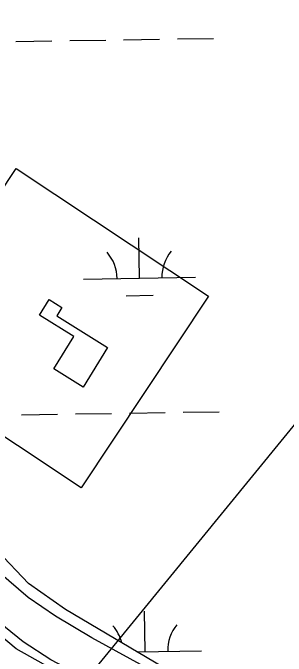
# Model space of a CAD drawing. Extents: x 3823584 to 3861785, y 301729 to 327625.
# Drawn here: x 3843703 to 3843947, y 324280 to 324854 of the extents above; entities that cross this region are included whole.
import ezdxf

# ---------------------------------------------------------------- set-up
doc = ezdxf.new("R2010")
doc.units = 0
for name, color, linetype in [('V-BLDG-OTLN', 7, 'Continuous'), ('V-GRID-MAJR', 7, 'Continuous'), ('V-LEVE-TOET', 7, 'Continuous'), ('V-RIVR-EDGE', 7, 'Continuous'), ('V-SITE-OTLN', 7, 'Continuous'), ('V-UTIL-LINE', 7, 'Continuous'), ('V-WETL-SWMP', 7, 'Continuous')]:
    doc.layers.add(name, color=color, linetype=linetype)

msp = doc.modelspace()

# ---------------------------------------------------------------- linework, layer by layer
at = {"layer": 'V-BLDG-OTLN'}
msp.add_lwpolyline([(3843739.437, 324536.378), (3843757.398, 324565.343), (3843726.856, 324584.28500000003), (3843735.396, 324598.056), (3843746.781, 324590.994), (3843742.136, 324583.505), (3843787.497, 324555.371), (3843765.639, 324520.127)], close=True, dxfattribs=at)
at = {"layer": 'V-GRID-MAJR'}
msp.add_spline([(3843755.052, 307401.218), (3843661.667, 313457.842), (3843568.228, 319517.936), (3843474.79, 325578.025), (3843474.736, 325581.498)], degree=3, dxfattribs=at)
at = {"layer": 'V-LEVE-TOET'}
for points in [[(3843992.291, 324143.86100000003), (3843934.025, 324172.184), (3843877.66, 324203.089), (3843804.88, 324241.54), (3843736.936, 324277.146), (3843712.112, 324293.27), (3843680.477, 324318.629), (3843650.099, 324346.559), (3843632.009, 324362.423), (3843618.461, 324371.918), (3843608.125, 324381.119), (3843592.575, 324399.57), (3843568.912, 324429.165), (3843511.93, 324493.075), (3843464.99, 324545.219), (3843416.84, 324603.825)], [(3844755.836, 323758.081), (3844657.606, 323811.366), (3844574.81, 323859.021), (3844473.3540000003, 323914.521), (3844349.335, 323984.241), (3844252.041, 324040.42), (3844139.9820000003, 324098.71), (3844046.239, 324151.717), (3843942.217, 324207.514), (3843854.3170000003, 324252.56), (3843773.474, 324296.707), (3843740.932, 324315.966), (3843716.7430000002, 324332.735), (3843690.5840000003, 324354.938), (3843660.191, 324384.472), (3843643.981, 324405.161), (3843632.326, 324418.196), (3843624.2430000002, 324426.136), (3843604.183, 324447.11), (3843564.046, 324491.302)]]:
    msp.add_lwpolyline(points, dxfattribs=at)
at = {"layer": 'V-RIVR-EDGE'}
msp.add_spline([(3841667.0704984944, 325337.4073023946), (3841677.0042906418, 325339.1171258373), (3841683.7763873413, 325337.90477547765), (3841698.094980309, 325326.3118555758), (3841699.654619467, 325312.3592750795), (3841706.7848449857, 325294.80610539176), (3841726.662198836, 325274.83020589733), (3841750.917497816, 325252.45227118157), (3841797.876340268, 325224.8372425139), (3841841.250360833, 325198.02814802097), (3841868.3141112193, 325183.21543324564), (3841890.1831422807, 325162.8360739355), (3841908.4841042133, 325150.03770186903), (3841939.136618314, 325136.0131830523), (3841968.1772640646, 325114.81902045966), (3841995.2449562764, 325101.60043581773), (3842020.3052039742, 325082.40879045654), (3842033.4232720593, 325068.82616425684), (3842048.529075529, 325053.245948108), (3842058.8721977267, 325045.64820810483), (3842063.6348789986, 325037.66573195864), (3842067.5906406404, 325025.6999013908), (3842073.1503869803, 325017.71545433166), (3842079.520994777, 325015.308491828), (3842083.904852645, 325015.2976518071), (3842092.2868467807, 325020.457880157), (3842099.461417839, 325020.8386744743), (3842109.822278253, 325020.4145200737), (3842125.3482942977, 325013.6010342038), (3842141.6634917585, 325003.5973171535), (3842160.363971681, 324991.19649216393), (3842196.5565229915, 324961.21687561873), (3842210.0839636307, 324952.0171218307), (3842239.1384057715, 324936.402414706), (3842289.6751719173, 324905.1917241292), (3842316.729067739, 324886.39368401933), (3842326.6638028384, 324874.8116041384), (3842325.4120342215, 324852.09820610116), (3842324.979996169, 324838.5490854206), (3842328.15347459, 324832.5632137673), (3842334.529995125, 324832.5474464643), (3842350.8924944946, 324841.6732910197), (3842360.8725605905, 324848.42370767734), (3842367.2510520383, 324849.2050054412), (3842371.635895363, 324849.5926979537), (3842391.5339437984, 324837.9859816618), (3842413.8093910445, 324820.79389716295), (3842437.6848811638, 324805.98906603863), (3842469.1009548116, 324778.41247017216), (3842484.204787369, 324762.035188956), (3842501.317049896, 324752.029500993), (3842519.640677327, 324748.3973771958), (3842540.7451633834, 324741.1715624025), (3842563.428012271, 324727.5652852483), (3842597.2678011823, 324713.1343502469), (3842617.1757041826, 324705.5129592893), (3842640.259056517, 324692.7027617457), (3842678.8654685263, 324671.88348073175), (3842722.647876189, 324649.0587261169), (3842760.8419592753, 324622.6609750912), (3842791.8782240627, 324602.6574828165), (3842826.100778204, 324581.8490418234), (3842851.5723693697, 324567.8373339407), (3842890.1659704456, 324541.837129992), (3842957.04059955, 324509.78897063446), (3843001.2097142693, 324482.1808401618), (3843039.807257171, 324457.7747663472), (3843088.374026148, 324435.73525132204), (3843144.0966425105, 324406.5044124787), (3843181.900076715, 324383.29590717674), (3843224.870637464, 324354.49513547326), (3843249.14071829, 324338.09518875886), (3843258.6690372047, 324323.3258340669), (3843263.839120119, 324318.9291652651), (3843285.7436276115, 324312.8969771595), (3843313.627108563, 324307.24853974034), (3843340.3080937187, 324298.8133309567), (3843388.072870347, 324274.7831241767), (3843421.8801391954, 324247.2006155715), (3843434.9932799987, 324231.6253267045), (3843434.983425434, 324227.64000136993), (3843420.568257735, 324200.17673299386), (3843414.959238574, 324188.2345533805), (3843414.144435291, 324181.0629386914), (3843418.5056276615, 324171.8858504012), (3843433.22078225, 324159.49487997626), (3843439.166250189, 324146.3285245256), (3843443.527442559, 324137.1514362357), (3843462.228907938, 324125.1491437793), (3843469.7970842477, 324123.5362899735), (3843481.7451765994, 324120.3184660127), (3843486.541363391, 324125.88609600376), (3843509.3424670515, 324160.1037228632), (3843514.13668293, 324164.8742877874), (3843515.332280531, 324164.87133141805), (3843522.5048806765, 324164.4550606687), (3843561.114249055, 324144.83137725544), (3843616.438332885, 324115.60152386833), (3843639.928101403, 324105.97860113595), (3843654.6629651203, 324101.55828137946), (3843670.982104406, 324093.14869446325), (3843682.106524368, 324079.17246301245), (3843692.0580122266, 324074.36543620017), (3843700.8257279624, 324074.34375615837), (3843710.00084534, 324077.9078834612), (3843719.955289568, 324074.2964542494), (3843747.817090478, 324059.8803010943), (3843763.725871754, 324046.68930923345), (3843767.289999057, 324037.51419185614), (3843767.2722608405, 324030.3406062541), (3843765.653494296, 324020.38123474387), (3843766.4170538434, 324006.8291576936), (3843769.5816631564, 323997.2564932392), (3843779.1287057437, 323990.05925668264), (3843800.2371336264, 323984.4275720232), (3843818.9681626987, 323984.3812555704), (3843833.711895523, 323983.5477286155), (3843844.0629013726, 323979.1382488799), (3843860.3633169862, 323963.15654382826), (3843872.3005693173, 323955.5548619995), (3843881.063357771, 323953.5405192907), (3843888.2221615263, 323947.544793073), (3843885.8142135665, 323940.7756527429), (3843881.013099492, 323933.2153600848), (3843881.000288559, 323928.03443715), (3843887.364983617, 323923.2362794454), (3843899.3209596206, 323923.20671575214), (3843905.723102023, 323933.5527943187), (3843910.90895224, 323935.53264605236), (3843921.6644033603, 323933.5133760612), (3843932.808532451, 323927.50779527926), (3843946.334987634, 323917.90950895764), (3843955.0967906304, 323915.4966337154), (3843976.9983417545, 323908.2688480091), (3844009.2607532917, 323900.616907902), (3844033.9382357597, 323887.8027685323), (3844045.471042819, 323877.8108769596), (3844055.4185888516, 323871.40972001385), (3844070.554941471, 323868.1840124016), (3844080.9158018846, 323867.7598580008), (3844090.067268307, 323861.75920450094), (3844093.6402647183, 323856.1708799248), (3844093.624497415, 323849.7943593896), (3844085.626253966, 323838.6551575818), (3844082.421240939, 323831.8879881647), (3844082.811889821, 323828.6987424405), (3844087.5913238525, 323827.4913193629), (3844096.7585575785, 323827.86718639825), (3844104.340530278, 323831.8337880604), (3844105.947471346, 323837.01076916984), (3844105.172086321, 323845.78045581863), (3844107.966741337, 323847.76622029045), (3844115.925566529, 323842.96412076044), (3844123.906071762, 323846.92973696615), (3844138.7000628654, 323866.4213692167), (3844150.285099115, 323877.5517019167), (3844165.8584170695, 323889.8677776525), (3844185.804752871, 323897.7891554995), (3844193.388696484, 323902.5528222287), (3844197.387818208, 323908.12242313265), (3844197.8050744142, 323915.6935558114), (3844200.635205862, 323932.026491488), (3844201.8741635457, 323949.5589665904), (3844203.494901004, 323960.315403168), (3844212.7084511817, 323979.4222992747), (3844219.0987681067, 323984.98598743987), (3844228.675374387, 323989.744726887), (3844237.044557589, 323989.7240323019), (3844253.35975505, 323979.7203152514), (3844262.9067976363, 323972.5230786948), (3844273.252876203, 323966.12093629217), (3844287.192645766, 323962.4996525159), (3844299.930904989, 323956.4901299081), (3844316.2421606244, 323944.89228272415), (3844325.7793486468, 323933.70972083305), (3844334.9209605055, 323923.72374199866), (3844345.660644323, 323915.32795147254), (3844350.4055873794, 323900.17188972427), (3844349.9804475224, 323889.41249677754), (3844344.7788300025, 323881.05612450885), (3844335.207151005, 323878.2900477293), (3844331.209014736, 323873.1189793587), (3844331.2060583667, 323871.92338175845), (3844330.7878167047, 323863.95371654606), (3844339.128421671, 323852.3755784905), (3844338.7101800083, 323844.4059132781), (3844336.696822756, 323836.04165735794), (3844328.69759385, 323824.50392301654), (3844323.106312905, 323819.7353290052), (3844315.1317204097, 323818.1609080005), (3844303.5752623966, 323818.58801877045), (3844297.5953034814, 323817.8057355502), (3844297.1928291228, 323816.212590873), (3844303.158991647, 323811.4154186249), (3844310.3069553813, 323801.03583453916), (3844311.4986111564, 323799.4387480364), (3844316.2878997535, 323802.2166502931), (3844322.273771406, 323805.3901287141), (3844326.64777471, 323801.3939633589), (3844318.232275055, 323782.6836288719), (3844313.00996295, 323765.9580734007), (3844312.9912392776, 323758.3859552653), (3844314.9701055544, 323752.801572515), (3844320.1362466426, 323746.81077357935), (3844323.7220539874, 323746.4033719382), (3844325.722600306, 323749.5867049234), (3844325.344762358, 323757.9568735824), (3844327.7369430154, 323758.3494933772), (3844341.683610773, 323757.517937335), (3844361.9969445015, 323752.6852886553), (3844387.4783902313, 323742.6589061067), (3844418.928954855, 323729.030948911), (3844453.950544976, 323709.01760207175)], degree=3, dxfattribs=at)
at = {"layer": 'V-SITE-OTLN'}
msp.add_lwpolyline([(3843764.023, 324430.544), (3843592.6380000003, 324544.259), (3843705.911, 324714.978), (3843877.298, 324601.265)], close=True, dxfattribs=at)
at = {"layer": 'V-UTIL-LINE'}
msp.add_lwpolyline([(3841687.286, 321568.123), (3843120.56, 323467.283), (3844020.393, 324567.813)], dxfattribs=at)
at = {"layer": 'V-WETL-SWMP'}
for p, q in [((3843849.764592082, 324830.3370671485), (3843881.7607783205, 324830.83040746)), ((3843705.7817540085, 324828.1170357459), (3843737.777940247, 324828.6103760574)), ((3843753.776033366, 324828.8570462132), (3843785.7722196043, 324829.3503865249)), ((3843801.770312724, 324829.59705668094), (3843833.7664989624, 324830.09039699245)), ((3843815.8909243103, 324617.1856699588), (3843815.3358804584, 324653.18136348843)), ((3843765.896883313, 324616.41482572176), (3843865.884965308, 324617.9565141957)), ((3843804.130267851, 324601.57151326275), (3843828.1274075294, 324601.9415184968)), ((3843854.893736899, 324497.7018631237), (3843886.8899231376, 324498.1952034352)), ((3843710.9108988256, 324495.4818317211), (3843742.9070850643, 324495.9751720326)), ((3843758.9051781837, 324496.2218421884), (3843790.901364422, 324496.71518250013)), ((3843806.8994575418, 324496.96185265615), (3843838.89564378, 324497.45519296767)), ((3843717.157124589, 324345.2013240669), (3843635.7255913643, 324430.3784897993)), ((3843749.842335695, 324321.92265435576), (3843717.157124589, 324345.2013240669)), ((3843863.0597473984, 324255.3642984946), (3843749.842335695, 324321.92265435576)), ((3843821.020069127, 324284.55046593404), (3843820.4650252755, 324320.54615946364)), ((3843705.888542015, 324286.9981889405), (3843671.5855478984, 324315.50119221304)), ((3843755.901531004, 324259.15918281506), (3843705.888542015, 324286.9981889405)), ((3843813.6077610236, 324284.4361776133), (3843871.0141101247, 324285.32131017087))]:
    msp.add_line(p, q, dxfattribs=at)
for centre, radius, start, end in [((3843760.6472516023, 324616.8087423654), 35.24628790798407, 0.11153799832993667, 41.65519633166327), ((3843871.1199560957, 324618.5120903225), 35.24628790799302, 140.11153433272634, 181.65519266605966), ((3843765.7763964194, 324284.17353834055), 35.24628790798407, 13.510927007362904, 41.65519633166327), ((3843876.2491009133, 324285.8768862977), 35.24628790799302, 140.11153433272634, 181.65519266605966)]:
    msp.add_arc(centre, radius, start, end, dxfattribs=at)

doc.saveas('drawing.dxf')
